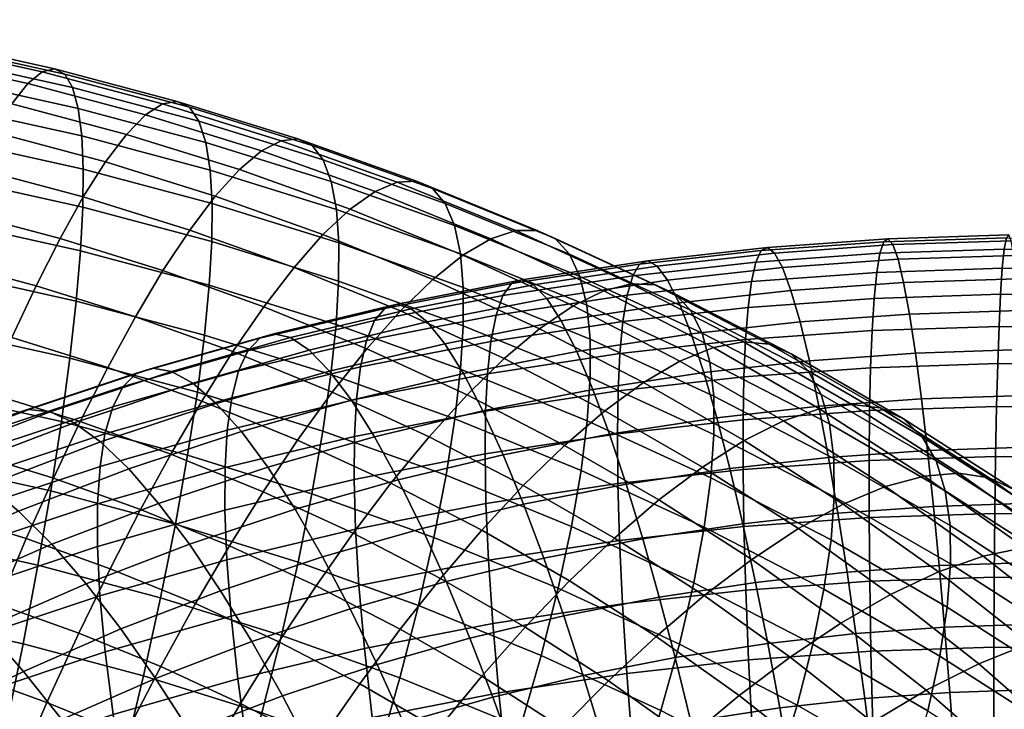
# Model space of a CAD drawing. Extents: x -120 to 2831, y -92 to 75.
# Tile 92 of 643: x 418 to 444, y 40 to 59. Entities that reach past the tile are written whole.
import ezdxf

# ---------------------------------------------------------------- set-up
doc = ezdxf.new("R2010")
doc.units = 0
doc.layers.add('GLASS', color=18, linetype='CONTINUOUS')

msp = doc.modelspace()

# ---------------------------------------------------------------- meshes
at = {"layer": 'GLASS'}
mesh = msp.add_polyface(dxfattribs=at)
corners = [(416.794, 48.762, 60.341), (419.282, 47.989, 59.894), (418.556, 46.462, 58.782), (416.16, 47.207, 59.212), (417.441, 50.253, 61.659), (420.023, 49.45, 61.195), (418.091, 51.649, 63.165), (420.77, 50.816, 62.684), (413.725, 47.854, 59.578), (415.522, 45.553, 58.236), (413.181, 46.175, 58.588), (414.265, 49.434, 60.721), (414.816, 50.95, 62.054), (415.369, 52.373, 63.574), (415.917, 53.671, 65.274), (418.736, 52.922, 64.85), (416.45, 54.818, 67.141), (419.364, 54.044, 66.703), (416.96, 55.785, 69.153), (419.965, 54.986, 68.701), (417.436, 56.551, 71.285), (420.529, 55.729, 70.82), (417.871, 57.097, 73.504), (421.044, 56.254, 73.027), (418.257, 57.414, 75.777), (421.502, 56.551, 75.289), (412.61, 52.985, 63.91), (412.156, 51.541, 62.378), (413.06, 54.306, 65.623), (413.497, 55.473, 67.501), (413.913, 56.461, 69.524), (414.302, 57.246, 71.667), (414.655, 57.811, 73.896), (414.969, 58.144, 76.178), (415.236, 58.242, 78.475), (418.589, 57.498, 78.066), (415.455, 58.109, 80.75), (418.863, 57.353, 80.335), (415.624, 57.757, 82.971), (419.076, 56.991, 82.55), (415.744, 57.201, 85.105), (419.228, 56.428, 84.68), (415.814, 56.464, 87.128), (419.322, 55.686, 86.7), (415.84, 55.571, 89.019), (419.361, 54.789, 88.59), (415.823, 54.546, 90.764), (419.348, 53.764, 90.334), (415.766, 53.373, 92.413), (419.287, 52.592, 91.983), (415.665, 52.015, 94), (419.173, 51.237, 93.572), (415.518, 50.473, 95.497), (419.002, 49.7, 95.072), (415.322, 48.756, 96.873), (418.773, 47.99, 96.452), (415.078, 46.879, 98.097), (418.486, 46.123, 97.682), (412.207, 58.695, 81.059), (412.039, 58.818, 78.778), (412.334, 58.35, 83.283), (412.421, 57.8, 85.42), (412.47, 57.067, 87.445), (412.482, 56.176, 89.338), (412.461, 55.152, 91.084), (412.408, 53.979, 92.731), (412.32, 52.618, 94.318), (412.195, 51.072, 95.813), (412.032, 49.349, 97.185), (411.83, 47.464, 98.406)]
mesh.append_faces([[corners[k] for k in face] for face in [(0, 1, 2, 3), (4, 5, 1, 0), (6, 7, 5, 4), (8, 3, 9, 10), (11, 0, 3, 8), (12, 4, 0, 11), (13, 6, 4, 12), (14, 15, 6, 13), (16, 17, 15, 14), (18, 19, 17, 16), (20, 21, 19, 18), (22, 23, 21, 20), (24, 25, 23, 22), (26, 13, 12, 27), (28, 14, 13, 26), (29, 16, 14, 28), (30, 18, 16, 29), (31, 20, 18, 30), (32, 22, 20, 31), (33, 24, 22, 32), (34, 35, 24, 33), (36, 37, 35, 34), (38, 39, 37, 36), (40, 41, 39, 38), (42, 43, 41, 40), (44, 45, 43, 42), (46, 47, 45, 44), (48, 49, 47, 46), (50, 51, 49, 48), (52, 53, 51, 50), (54, 55, 53, 52), (56, 57, 55, 54), (58, 36, 34, 59), (60, 38, 36, 58), (61, 40, 38, 60), (62, 42, 40, 61), (63, 44, 42, 62), (64, 46, 44, 63), (65, 48, 46, 64), (66, 50, 48, 65), (67, 52, 50, 66), (68, 54, 52, 67), (69, 56, 54, 68)]])
mesh = msp.add_polyface(dxfattribs=at)
corners = [(425.142, 47.49, 60.038), (427.66, 46.33, 59.341), (426.639, 44.983, 58.108), (424.213, 46.101, 58.779), (422.558, 48.543, 60.663), (421.724, 47.115, 59.382), (423.399, 49.876, 62.132), (426.077, 48.784, 61.483), (424.232, 51.086, 63.781), (427.007, 49.955, 63.109), (425.046, 52.145, 65.597), (427.914, 50.976, 64.903), (419.282, 47.989, 59.894), (420.907, 45.621, 58.288), (418.556, 46.462, 58.782), (420.023, 49.45, 61.195), (420.77, 50.816, 62.684), (421.51, 52.06, 64.352), (422.232, 53.152, 66.188), (422.923, 54.067, 68.17), (425.826, 53.028, 67.561), (423.572, 54.783, 70.273), (426.559, 53.714, 69.646), (424.166, 55.283, 72.466), (427.23, 54.187, 71.823), (424.696, 55.559, 74.715), (427.829, 54.438, 74.058), (418.736, 52.922, 64.85), (418.091, 51.649, 63.165), (419.364, 54.044, 66.703), (419.965, 54.986, 68.701), (420.529, 55.729, 70.82), (421.044, 56.254, 73.027), (421.502, 56.551, 75.289), (421.897, 56.619, 77.568), (425.153, 55.606, 76.984), (422.224, 56.46, 79.829), (425.532, 55.431, 79.235), (422.481, 56.086, 82.038), (425.831, 55.044, 81.436), (422.666, 55.514, 84.163), (426.049, 54.462, 83.556), (422.783, 54.766, 86.18), (426.189, 53.707, 85.568), (422.835, 53.866, 88.067), (426.253, 52.803, 87.453), (422.826, 52.839, 89.812), (426.249, 51.775, 89.197), (422.761, 51.669, 91.461), (426.18, 50.606, 90.847), (422.634, 50.317, 93.052), (426.039, 49.258, 92.441), (422.44, 48.786, 94.555), (425.824, 47.734, 93.948), (422.178, 47.085, 95.94), (425.529, 46.044, 95.338), (418.589, 57.498, 78.066), (418.257, 57.414, 75.777), (418.863, 57.353, 80.335), (419.076, 56.991, 82.55), (419.228, 56.428, 84.68), (419.322, 55.686, 86.7), (419.361, 54.789, 88.59), (419.348, 53.764, 90.334), (419.287, 52.592, 91.983), (419.173, 51.237, 93.572), (419.002, 49.7, 95.072), (418.773, 47.99, 96.452), (418.486, 46.123, 97.682), (421.847, 45.229, 97.176)]
mesh.append_faces([[corners[k] for k in face] for face in [(0, 1, 2, 3), (4, 0, 3, 5), (6, 7, 0, 4), (8, 9, 7, 6), (10, 11, 9, 8), (12, 5, 13, 14), (15, 4, 5, 12), (16, 6, 4, 15), (17, 8, 6, 16), (18, 10, 8, 17), (19, 20, 10, 18), (21, 22, 20, 19), (23, 24, 22, 21), (25, 26, 24, 23), (27, 17, 16, 28), (29, 18, 17, 27), (30, 19, 18, 29), (31, 21, 19, 30), (32, 23, 21, 31), (33, 25, 23, 32), (34, 35, 25, 33), (36, 37, 35, 34), (38, 39, 37, 36), (40, 41, 39, 38), (42, 43, 41, 40), (44, 45, 43, 42), (46, 47, 45, 44), (48, 49, 47, 46), (50, 51, 49, 48), (52, 53, 51, 50), (54, 55, 53, 52), (56, 34, 33, 57), (58, 36, 34, 56), (59, 38, 36, 58), (60, 40, 38, 59), (61, 42, 40, 60), (62, 44, 42, 61), (63, 46, 44, 62), (64, 48, 46, 63), (65, 50, 48, 64), (66, 52, 50, 65), (67, 54, 52, 66), (68, 69, 54, 67)]])
mesh = msp.add_polyface(dxfattribs=at)
corners = [(430.106, 45.065, 58.576), (432.475, 43.699, 57.743), (431.278, 42.449, 56.568), (428.996, 43.765, 57.371), (431.226, 46.269, 59.967), (433.683, 44.853, 59.103), (426.639, 44.983, 58.108), (427.909, 42.395, 56.352), (425.639, 43.568, 57.062), (427.66, 46.33, 59.341), (428.689, 47.581, 60.761), (429.711, 48.709, 62.361), (432.339, 47.351, 61.539), (430.71, 49.688, 64.129), (433.426, 48.284, 63.279), (431.668, 50.494, 66.047), (434.47, 49.046, 65.17), (426.077, 48.784, 61.483), (425.142, 47.49, 60.038), (427.007, 49.955, 63.109), (427.914, 50.976, 64.903), (428.785, 51.823, 66.844), (429.602, 52.474, 68.909), (432.569, 51.107, 68.089), (430.353, 52.915, 71.067), (433.396, 51.512, 70.226), (431.023, 53.136, 73.285), (434.136, 51.702, 72.423), (431.604, 53.137, 75.525), (434.778, 51.674, 74.647), (425.826, 53.028, 67.561), (425.046, 52.145, 65.597), (426.559, 53.714, 69.646), (427.23, 54.187, 71.823), (427.829, 54.438, 74.058), (428.348, 54.464, 76.313), (428.779, 54.27, 78.554), (432.088, 52.921, 77.753), (429.12, 53.868, 80.746), (432.471, 52.502, 79.935), (429.37, 53.275, 82.859), (432.753, 51.896, 82.04), (429.531, 52.511, 84.867), (432.937, 51.123, 84.042), (429.609, 51.603, 86.749), (433.028, 50.209, 85.922), (429.609, 50.574, 88.492), (433.032, 49.178, 87.663), (429.535, 49.406, 90.143), (432.954, 48.012, 89.315), (429.382, 48.062, 91.739), (432.788, 46.674, 90.915), (429.144, 46.546, 93.251), (432.528, 45.167, 92.432), (428.818, 44.867, 94.648), (432.169, 43.501, 93.837), (425.153, 55.606, 76.984), (424.696, 55.559, 74.715), (425.532, 55.431, 79.235), (425.831, 55.044, 81.436), (426.049, 54.462, 83.556), (426.189, 53.707, 85.568), (426.253, 52.803, 87.453), (426.249, 51.775, 89.197), (426.18, 50.606, 90.847), (426.039, 49.258, 92.441), (425.824, 47.734, 93.948), (425.529, 46.044, 95.338), (425.156, 44.201, 96.582), (428.402, 43.039, 95.901)]
mesh.append_faces([[corners[k] for k in face] for face in [(0, 1, 2, 3), (4, 5, 1, 0), (6, 3, 7, 8), (9, 0, 3, 6), (10, 4, 0, 9), (11, 12, 4, 10), (13, 14, 12, 11), (15, 16, 14, 13), (17, 10, 9, 18), (19, 11, 10, 17), (20, 13, 11, 19), (21, 15, 13, 20), (22, 23, 15, 21), (24, 25, 23, 22), (26, 27, 25, 24), (28, 29, 27, 26), (30, 21, 20, 31), (32, 22, 21, 30), (33, 24, 22, 32), (34, 26, 24, 33), (35, 28, 26, 34), (36, 37, 28, 35), (38, 39, 37, 36), (40, 41, 39, 38), (42, 43, 41, 40), (44, 45, 43, 42), (46, 47, 45, 44), (48, 49, 47, 46), (50, 51, 49, 48), (52, 53, 51, 50), (54, 55, 53, 52), (56, 35, 34, 57), (58, 36, 35, 56), (59, 38, 36, 58), (60, 40, 38, 59), (61, 42, 40, 60), (62, 44, 42, 61), (63, 46, 44, 62), (64, 48, 46, 63), (65, 50, 48, 64), (66, 52, 50, 65), (67, 54, 52, 66), (68, 69, 54, 67)]])
mesh = msp.add_polyface(dxfattribs=at)
corners = [(438.646, 45.106, 61.335), (441.132, 43.336, 60.243), (439.793, 42.564, 58.602), (437.388, 44.277, 59.658), (439.855, 45.767, 63.165), (442.419, 43.941, 62.038), (433.683, 44.853, 59.103), (436.102, 43.301, 58.151), (434.808, 42.203, 56.825), (432.475, 43.699, 57.743), (434.883, 45.884, 60.644), (436.057, 46.767, 62.354), (437.183, 47.481, 64.216), (438.243, 48.007, 66.205), (440.991, 46.244, 65.124), (439.217, 48.332, 68.293), (442.037, 46.523, 67.183), (440.09, 48.449, 70.447), (442.974, 46.599, 69.312), (432.339, 47.351, 61.539), (431.226, 46.269, 59.967), (433.426, 48.284, 63.279), (434.47, 49.046, 65.17), (435.452, 49.617, 67.187), (436.354, 49.983, 69.3), (437.161, 50.138, 71.477), (437.861, 50.08, 73.682), (440.847, 48.358, 72.632), (438.447, 49.815, 75.88), (441.481, 48.066, 74.813), (438.912, 49.356, 78.038), (441.985, 47.584, 76.957), (439.257, 48.719, 80.124), (442.36, 46.93, 79.033), (439.484, 47.926, 82.114), (442.607, 46.124, 81.016), (432.569, 51.107, 68.089), (431.668, 50.494, 66.047), (433.396, 51.512, 70.226), (434.136, 51.702, 72.423), (434.778, 51.674, 74.647), (435.313, 51.435, 76.861), (435.738, 50.997, 79.031), (436.052, 50.376, 81.127), (436.258, 49.593, 83.124), (436.361, 48.673, 85), (439.599, 46.999, 83.986), (436.369, 47.641, 86.74), (439.611, 45.965, 85.725), (436.287, 46.476, 88.393), (439.525, 44.802, 87.38), (436.108, 45.144, 89.996), (439.334, 43.476, 88.987), (435.826, 43.648, 91.52), (439.031, 41.991, 90.517), (432.088, 52.921, 77.753), (431.604, 53.137, 75.525), (432.471, 52.502, 79.935), (432.753, 51.896, 82.04), (432.937, 51.123, 84.042), (433.028, 50.209, 85.922), (433.032, 49.178, 87.663), (432.954, 48.012, 89.315), (432.788, 46.674, 90.915), (432.528, 45.167, 92.432), (432.169, 43.501, 93.837), (435.436, 41.996, 92.933)]
mesh.append_faces([[corners[k] for k in face] for face in [(0, 1, 2, 3), (4, 5, 1, 0), (6, 7, 8, 9), (10, 3, 7, 6), (11, 0, 3, 10), (12, 4, 0, 11), (13, 14, 4, 12), (15, 16, 14, 13), (17, 18, 16, 15), (19, 10, 6, 20), (21, 11, 10, 19), (22, 12, 11, 21), (23, 13, 12, 22), (24, 15, 13, 23), (25, 17, 15, 24), (26, 27, 17, 25), (28, 29, 27, 26), (30, 31, 29, 28), (32, 33, 31, 30), (34, 35, 33, 32), (36, 23, 22, 37), (38, 24, 23, 36), (39, 25, 24, 38), (40, 26, 25, 39), (41, 28, 26, 40), (42, 30, 28, 41), (43, 32, 30, 42), (44, 34, 32, 43), (45, 46, 34, 44), (47, 48, 46, 45), (49, 50, 48, 47), (51, 52, 50, 49), (53, 54, 52, 51), (55, 41, 40, 56), (57, 42, 41, 55), (58, 43, 42, 57), (59, 44, 43, 58), (60, 45, 44, 59), (61, 47, 45, 60), (62, 49, 47, 61), (63, 51, 49, 62), (64, 53, 51, 63), (65, 66, 53, 64)]])
mesh = msp.add_polyface(dxfattribs=at)
corners = [(440.198, 42.28, 42.377), (437.821, 42.016, 42.59), (438.149, 40.277, 43.572), (440.435, 40.531, 43.368), (439.959, 43.931, 41.232), (437.49, 43.657, 41.453), (439.71, 45.522, 39.896), (437.148, 45.238, 40.126), (439.456, 47.023, 38.372), (436.798, 46.727, 38.61), (439.198, 48.402, 36.666), (436.445, 48.096, 36.913), (438.941, 49.629, 34.792), (436.096, 49.313, 35.047), (438.689, 50.677, 32.772), (435.754, 50.351, 33.035), (442.588, 42.451, 42.221), (442.733, 40.696, 43.218), (442.441, 44.11, 41.071), (442.287, 45.707, 39.729), (442.128, 47.214, 38.198), (441.965, 48.6, 36.486), (441.802, 49.834, 34.607), (441.64, 50.889, 32.58), (441.482, 51.739, 30.433), (438.446, 51.521, 30.63), (441.332, 52.366, 28.198), (438.217, 52.143, 28.4), (441.191, 52.76, 25.909), (438.005, 52.531, 26.115), (441.061, 52.914, 23.603), (437.814, 52.681, 23.814), (440.945, 52.833, 21.317), (437.645, 52.596, 21.531), (440.844, 52.527, 19.086), (437.501, 52.287, 19.303), (440.758, 52.011, 16.94), (437.383, 51.769, 17.159), (440.688, 51.309, 14.905), (437.29, 51.065, 15.125), (440.633, 50.443, 13.001), (437.223, 50.199, 13.223), (440.593, 49.442, 11.243), (437.178, 49.197, 11.465), (440.566, 48.286, 9.582), (437.156, 48.041, 9.803), (440.552, 46.94, 7.981), (437.155, 46.696, 8.201), (440.553, 45.406, 6.469), (437.178, 45.163, 6.688), (440.57, 43.69, 5.079), (437.227, 43.45, 5.296), (440.603, 41.806, 3.839), (437.303, 41.57, 4.054), (444.457, 52.469, 28.072), (444.528, 51.839, 30.31), (444.387, 52.865, 25.78), (444.32, 53.021, 23.471), (444.257, 52.942, 21.184), (444.198, 52.637, 18.951), (444.144, 52.123, 16.803), (444.097, 51.421, 14.767), (444.055, 50.556, 12.863), (444.019, 49.554, 11.105), (443.988, 48.399, 9.444), (443.961, 47.053, 7.843), (443.939, 45.517, 6.332), (443.923, 43.8, 4.943), (443.914, 41.915, 3.706)]
mesh.append_faces([[corners[k] for k in face] for face in [(0, 1, 2, 3), (4, 5, 1, 0), (6, 7, 5, 4), (8, 9, 7, 6), (10, 11, 9, 8), (12, 13, 11, 10), (14, 15, 13, 12), (16, 0, 3, 17), (18, 4, 0, 16), (19, 6, 4, 18), (20, 8, 6, 19), (21, 10, 8, 20), (22, 12, 10, 21), (23, 14, 12, 22), (24, 25, 14, 23), (26, 27, 25, 24), (28, 29, 27, 26), (30, 31, 29, 28), (32, 33, 31, 30), (34, 35, 33, 32), (36, 37, 35, 34), (38, 39, 37, 36), (40, 41, 39, 38), (42, 43, 41, 40), (44, 45, 43, 42), (46, 47, 45, 44), (48, 49, 47, 46), (50, 51, 49, 48), (52, 53, 51, 50), (54, 26, 24, 55), (56, 28, 26, 54), (57, 30, 28, 56), (58, 32, 30, 57), (59, 34, 32, 58), (60, 36, 34, 59), (61, 38, 36, 60), (62, 40, 38, 61), (63, 42, 40, 62), (64, 44, 42, 63), (65, 46, 44, 64), (66, 48, 46, 65), (67, 50, 48, 66), (68, 52, 50, 67)]])
mesh = msp.add_polyface(dxfattribs=at)
corners = [(443.828, 19.089, 42.55), (442.348, 18.982, 42.646), (442.424, 17.102, 41.404), (443.861, 17.206, 41.311), (443.778, 21.118, 43.61), (442.245, 21.008, 43.709), (445.313, 19.138, 42.49), (445.304, 17.253, 41.252), (445.316, 21.169, 43.548), (445.31, 23.32, 44.401), (443.71, 23.267, 44.466), (445.298, 25.56, 45.032), (443.627, 25.505, 45.1), (445.278, 27.852, 45.429), (443.528, 27.795, 45.499), (445.251, 30.161, 45.586), (443.416, 30.101, 45.66), (445.218, 32.45, 45.507), (443.292, 32.386, 45.585), (445.179, 34.683, 45.203), (443.16, 34.617, 45.285), (445.136, 36.831, 44.69), (443.021, 36.762, 44.776), (445.089, 38.868, 43.989), (442.877, 38.795, 44.079), (445.039, 40.772, 43.125), (442.733, 40.696, 43.218), (444.987, 42.53, 42.125), (442.588, 42.451, 42.221), (444.932, 44.192, 40.97), (442.441, 44.11, 41.071), (444.872, 45.792, 39.625), (442.287, 45.707, 39.729), (444.809, 47.303, 38.09), (442.128, 47.214, 38.198), (444.741, 48.692, 36.374), (441.965, 48.6, 36.486), (444.672, 49.929, 34.491), (441.802, 49.834, 34.607), (444.6, 50.986, 32.461), (441.64, 50.889, 32.58), (444.528, 51.839, 30.31), (441.482, 51.739, 30.433), (444.296, 16.861, 5.226), (444.241, 18.523, 4.071), (446.642, 18.509, 4.033), (446.604, 16.848, 5.189), (444.198, 52.637, 18.951), (444.257, 52.942, 21.184), (447.572, 52.923, 21.131), (447.556, 52.617, 18.897), (444.097, 51.421, 14.767), (444.144, 52.123, 16.803), (447.535, 52.103, 16.749), (447.51, 51.401, 14.713), (444.019, 49.554, 11.105), (444.055, 50.556, 12.863), (447.481, 50.536, 12.809), (447.449, 49.534, 11.05), (443.961, 47.053, 7.843), (443.988, 48.399, 9.444), (447.414, 48.379, 9.389), (447.374, 47.033, 7.789), (443.923, 43.8, 4.943), (443.939, 45.517, 6.332), (447.33, 45.497, 6.278), (447.281, 43.78, 4.89), (443.912, 39.884, 2.648), (443.914, 41.915, 3.706), (447.229, 41.896, 3.653), (447.174, 39.865, 2.596), (443.929, 35.493, 1.164), (443.917, 37.733, 1.795), (447.117, 37.714, 1.744), (447.058, 35.475, 1.114), (443.976, 30.892, 0.61), (443.949, 33.201, 0.767), (446.999, 33.183, 0.719), (446.94, 30.874, 0.563), (444.048, 26.37, 0.992), (444.009, 28.603, 0.688), (446.883, 28.586, 0.643), (446.828, 26.353, 0.948), (444.139, 22.185, 2.206), (444.091, 24.222, 1.506), (446.776, 24.206, 1.463), (446.727, 22.17, 2.165), (444.241, 18.523, 4.071), (444.189, 20.281, 3.07), (446.682, 20.266, 3.031), (446.642, 18.509, 4.033)]
mesh.append_faces([[corners[k] for k in face] for face in [(0, 1, 2, 3), (4, 5, 1, 0), (6, 0, 3, 7), (8, 4, 0, 6), (9, 10, 4, 8), (11, 12, 10, 9), (13, 14, 12, 11), (15, 16, 14, 13), (17, 18, 16, 15), (19, 20, 18, 17), (21, 22, 20, 19), (23, 24, 22, 21), (25, 26, 24, 23), (27, 28, 26, 25), (29, 30, 28, 27), (31, 32, 30, 29), (33, 34, 32, 31), (35, 36, 34, 33), (37, 38, 36, 35), (39, 40, 38, 37), (41, 42, 40, 39), (43, 44, 45, 46), (47, 48, 49, 50), (51, 52, 53, 54), (55, 56, 57, 58), (56, 51, 54, 57), (52, 47, 50, 53), (59, 60, 61, 62), (63, 64, 65, 66), (64, 59, 62, 65), (67, 68, 69, 70), (71, 72, 73, 74), (72, 67, 70, 73), (68, 63, 66, 69), (75, 76, 77, 78), (79, 80, 81, 82), (80, 75, 78, 81), (83, 84, 85, 86), (87, 88, 89, 90), (88, 83, 86, 89), (84, 79, 82, 85), (76, 71, 74, 77), (60, 55, 58, 61)]])
mesh = msp.add_polyface(dxfattribs=at)
corners = [(431.785, 44.308, 40.818), (429.151, 43.679, 41.266), (429.787, 42.155, 42.552), (432.323, 42.761, 42.12), (434.893, 43.262, 41.753), (432.846, 41.153, 43.232), (435.321, 41.636, 42.879), (434.452, 44.828, 40.438), (434.003, 46.302, 38.933), (431.236, 45.763, 39.328), (433.551, 47.656, 37.247), (430.686, 47.097, 37.656), (433.103, 48.858, 35.393), (430.141, 48.28, 35.815), (432.667, 49.881, 33.391), (429.612, 49.286, 33.827), (432.251, 50.703, 31.268), (429.108, 50.09, 31.716), (437.49, 43.657, 41.453), (437.821, 42.016, 42.59), (437.148, 45.238, 40.126), (436.798, 46.727, 38.61), (436.445, 48.096, 36.913), (436.096, 49.313, 35.047), (435.754, 50.351, 33.035), (435.427, 51.186, 30.901), (435.12, 51.799, 28.678), (431.861, 51.303, 29.054), (434.837, 52.179, 26.399), (431.505, 51.672, 26.784), (434.584, 52.322, 24.103), (431.186, 51.806, 24.496), (434.363, 52.232, 21.826), (430.911, 51.707, 22.225), (434.177, 51.917, 19.601), (430.68, 51.386, 20.005), (434.026, 51.396, 17.46), (430.496, 50.86, 17.868), (433.911, 50.69, 15.428), (430.357, 50.149, 15.839), (433.831, 49.822, 13.527), (430.263, 49.279, 13.939), (433.782, 48.819, 11.769), (430.21, 48.276, 12.182), (433.764, 47.665, 10.107), (430.196, 47.122, 10.52), (433.776, 46.321, 8.504), (430.221, 45.781, 8.915), (433.821, 44.79, 6.989), (430.29, 44.254, 7.397), (433.902, 43.08, 5.594), (430.406, 42.549, 5.998), (438.446, 51.521, 30.63), (438.689, 50.677, 32.772), (438.217, 52.143, 28.4), (438.005, 52.531, 26.115), (437.814, 52.681, 23.814), (437.645, 52.596, 21.531), (437.501, 52.287, 19.303), (437.383, 51.769, 17.159), (437.29, 51.065, 15.125), (437.223, 50.199, 13.223), (437.178, 49.197, 11.465), (437.156, 48.041, 9.803), (437.155, 46.696, 8.201), (437.178, 45.163, 6.688), (437.227, 43.45, 5.296), (437.303, 41.57, 4.054), (434.021, 41.205, 4.348)]
mesh.append_faces([[corners[k] for k in face] for face in [(0, 1, 2, 3), (4, 3, 5, 6), (7, 0, 3, 4), (8, 9, 0, 7), (10, 11, 9, 8), (12, 13, 11, 10), (14, 15, 13, 12), (16, 17, 15, 14), (18, 4, 6, 19), (20, 7, 4, 18), (21, 8, 7, 20), (22, 10, 8, 21), (23, 12, 10, 22), (24, 14, 12, 23), (25, 16, 14, 24), (26, 27, 16, 25), (28, 29, 27, 26), (30, 31, 29, 28), (32, 33, 31, 30), (34, 35, 33, 32), (36, 37, 35, 34), (38, 39, 37, 36), (40, 41, 39, 38), (42, 43, 41, 40), (44, 45, 43, 42), (46, 47, 45, 44), (48, 49, 47, 46), (50, 51, 49, 48), (52, 25, 24, 53), (54, 26, 25, 52), (55, 28, 26, 54), (56, 30, 28, 55), (57, 32, 30, 56), (58, 34, 32, 57), (59, 36, 34, 58), (60, 38, 36, 59), (61, 40, 38, 60), (62, 42, 40, 61), (63, 44, 42, 62), (64, 46, 44, 63), (65, 48, 46, 64), (66, 50, 48, 65), (67, 68, 50, 66)]])
mesh = msp.add_polyface(dxfattribs=at)
corners = [(425.816, 44.347, 40.327), (423.067, 43.434, 40.957), (423.907, 42.062, 42.389), (426.559, 42.942, 41.782), (425.073, 45.631, 38.691), (422.225, 44.685, 39.343), (424.339, 46.764, 36.886), (421.395, 45.787, 37.56), (429.151, 43.679, 41.266), (427.289, 41.446, 43.048), (429.787, 42.155, 42.552), (428.505, 45.111, 39.793), (427.857, 46.422, 38.137), (427.218, 47.582, 36.313), (426.597, 48.565, 34.341), (423.627, 47.722, 34.931), (426.005, 49.349, 32.244), (422.95, 48.481, 32.852), (425.454, 49.914, 30.056), (422.32, 49.024, 30.679), (424.951, 50.252, 27.809), (421.746, 49.341, 28.446), (424.505, 50.357, 25.541), (421.237, 49.429, 26.19), (431.236, 45.763, 39.328), (431.785, 44.308, 40.818), (430.686, 47.097, 37.656), (430.141, 48.28, 35.815), (429.612, 49.286, 33.827), (429.108, 50.09, 31.716), (428.637, 50.675, 29.514), (428.207, 51.029, 27.255), (427.824, 51.15, 24.975), (427.494, 51.041, 22.712), (424.121, 50.235, 23.286), (427.219, 50.711, 20.499), (423.803, 49.895, 21.08), (427.001, 50.178, 18.366), (423.552, 49.354, 18.954), (426.84, 49.463, 16.341), (423.367, 48.634, 16.932), (426.732, 48.591, 14.442), (423.246, 47.758, 15.036), (426.675, 47.587, 12.686), (423.185, 46.753, 13.28), (426.665, 46.434, 11.023), (423.179, 45.601, 11.617), (426.704, 45.095, 9.416), (423.232, 44.266, 10.008), (426.796, 43.572, 7.895), (423.347, 42.748, 8.483), (426.945, 41.874, 6.491), (423.529, 41.058, 7.073), (431.861, 51.303, 29.054), (432.251, 50.703, 31.268), (431.505, 51.672, 26.784), (431.186, 51.806, 24.496), (430.911, 51.707, 22.225), (430.68, 51.386, 20.005), (430.496, 50.86, 17.868), (430.357, 50.149, 15.839), (430.263, 49.279, 13.939), (430.21, 48.276, 12.182), (430.196, 47.122, 10.52), (430.221, 45.781, 8.915), (430.29, 44.254, 7.397), (430.406, 42.549, 5.998)]
mesh.append_faces([[corners[k] for k in face] for face in [(0, 1, 2, 3), (4, 5, 1, 0), (6, 7, 5, 4), (8, 3, 9, 10), (11, 0, 3, 8), (12, 4, 0, 11), (13, 6, 4, 12), (14, 15, 6, 13), (16, 17, 15, 14), (18, 19, 17, 16), (20, 21, 19, 18), (22, 23, 21, 20), (24, 11, 8, 25), (26, 12, 11, 24), (27, 13, 12, 26), (28, 14, 13, 27), (29, 16, 14, 28), (30, 18, 16, 29), (31, 20, 18, 30), (32, 22, 20, 31), (33, 34, 22, 32), (35, 36, 34, 33), (37, 38, 36, 35), (39, 40, 38, 37), (41, 42, 40, 39), (43, 44, 42, 41), (45, 46, 44, 43), (47, 48, 46, 45), (49, 50, 48, 47), (51, 52, 50, 49), (53, 30, 29, 54), (55, 31, 30, 53), (56, 32, 31, 55), (57, 33, 32, 56), (58, 35, 33, 57), (59, 37, 35, 58), (60, 39, 37, 59), (61, 41, 39, 60), (62, 43, 41, 61), (63, 45, 43, 62), (64, 47, 45, 63), (65, 49, 47, 64), (66, 51, 49, 65)]])
mesh = msp.add_polyface(dxfattribs=at)
corners = [(416.722, 42.435, 40.87), (414.08, 41.136, 41.742), (415.202, 40.007, 43.273), (417.753, 41.262, 42.432), (415.706, 43.461, 39.139), (412.975, 42.118, 40.04), (420.377, 42.405, 41.659), (418.783, 39.967, 43.811), (421.313, 41.07, 43.066), (419.439, 43.619, 40.07), (418.515, 44.685, 38.311), (417.621, 45.578, 36.402), (414.723, 44.315, 37.255), (416.77, 46.275, 34.365), (413.789, 44.976, 35.243), (423.907, 42.062, 42.389), (422.236, 39.642, 44.285), (424.734, 40.598, 43.633), (423.067, 43.434, 40.957), (422.225, 44.685, 39.343), (421.395, 45.787, 37.56), (420.591, 46.714, 35.626), (419.827, 47.444, 33.567), (419.115, 47.96, 31.413), (415.979, 46.761, 32.231), (418.468, 48.253, 29.197), (415.261, 47.026, 30.034), (417.895, 48.32, 26.956), (414.626, 47.069, 27.809), (417.405, 48.164, 24.724), (414.082, 46.893, 25.591), (417, 47.798, 22.537), (413.635, 46.51, 23.415), (416.683, 47.237, 20.424), (413.285, 45.937, 21.311), (423.627, 47.722, 34.931), (424.339, 46.764, 36.886), (422.95, 48.481, 32.852), (422.32, 49.024, 30.679), (421.746, 49.341, 28.446), (421.237, 49.429, 26.19), (420.8, 49.292, 23.946), (420.439, 48.94, 21.749), (420.156, 48.39, 19.629), (419.949, 47.663, 17.612), (416.453, 46.503, 18.412), (419.815, 46.784, 15.718), (416.305, 45.619, 16.522), (419.749, 45.777, 13.964), (416.236, 44.611, 14.768), (419.748, 44.626, 12.299), (416.238, 43.462, 13.103), (419.813, 43.294, 10.687), (416.317, 42.134, 11.488), (419.951, 41.784, 9.158), (416.478, 40.631, 9.953), (424.121, 50.235, 23.286), (424.505, 50.357, 25.541), (423.803, 49.895, 21.08), (423.552, 49.354, 18.954), (423.367, 48.634, 16.932), (423.246, 47.758, 15.036), (423.185, 46.753, 13.28), (423.179, 45.601, 11.617), (423.232, 44.266, 10.008), (423.347, 42.748, 8.483), (423.529, 41.058, 7.073), (420.165, 40.102, 7.742)]
mesh.append_faces([[corners[k] for k in face] for face in [(0, 1, 2, 3), (4, 5, 1, 0), (6, 3, 7, 8), (9, 0, 3, 6), (10, 4, 0, 9), (11, 12, 4, 10), (13, 14, 12, 11), (15, 8, 16, 17), (18, 6, 8, 15), (19, 9, 6, 18), (20, 10, 9, 19), (21, 11, 10, 20), (22, 13, 11, 21), (23, 24, 13, 22), (25, 26, 24, 23), (27, 28, 26, 25), (29, 30, 28, 27), (31, 32, 30, 29), (33, 34, 32, 31), (35, 21, 20, 36), (37, 22, 21, 35), (38, 23, 22, 37), (39, 25, 23, 38), (40, 27, 25, 39), (41, 29, 27, 40), (42, 31, 29, 41), (43, 33, 31, 42), (44, 45, 33, 43), (46, 47, 45, 44), (48, 49, 47, 46), (50, 51, 49, 48), (52, 53, 51, 50), (54, 55, 53, 52), (56, 41, 40, 57), (58, 42, 41, 56), (59, 43, 42, 58), (60, 44, 43, 59), (61, 46, 44, 60), (62, 48, 46, 61), (63, 50, 48, 62), (64, 52, 50, 63), (65, 54, 52, 64), (66, 67, 54, 65)]])
mesh = msp.add_polyface(dxfattribs=at)
corners = [(447.199, 39.972, 59.573), (449.402, 37.84, 58.24), (447.903, 37.42, 56.56), (445.767, 39.488, 57.853), (448.548, 40.282, 61.428), (450.815, 38.087, 60.056), (442.091, 40.751, 57.478), (444.276, 38.842, 56.289), (442.753, 38.053, 54.898), (440.643, 39.896, 56.046), (443.508, 41.461, 59.081), (444.869, 42.008, 60.84), (446.151, 42.376, 62.732), (447.33, 42.555, 64.73), (449.789, 40.406, 63.392), (448.387, 42.541, 66.802), (450.903, 40.343, 65.434), (441.132, 43.336, 60.243), (439.793, 42.564, 58.602), (442.419, 43.941, 62.038), (443.63, 44.365, 63.965), (444.744, 44.596, 65.994), (445.742, 44.628, 68.096), (446.61, 44.462, 70.235), (449.307, 42.335, 68.916), (447.336, 44.107, 72.378), (450.077, 41.945, 71.037), (447.916, 43.574, 74.49), (450.692, 41.384, 73.133), (448.348, 42.881, 76.542), (451.151, 40.67, 75.172), (448.636, 42.049, 78.508), (451.457, 39.823, 77.128), (440.991, 46.244, 65.124), (439.855, 45.767, 63.165), (442.037, 46.523, 67.183), (442.974, 46.599, 69.312), (443.787, 46.472, 71.475), (444.468, 46.149, 73.638), (445.011, 45.642, 75.766), (445.415, 44.97, 77.831), (445.683, 44.151, 79.805), (445.822, 43.211, 81.669), (448.786, 41.1, 80.367), (445.842, 42.171, 83.405), (448.809, 40.058, 82.101), (445.749, 41.013, 85.062), (448.712, 38.903, 83.76), (445.534, 39.702, 86.678), (448.486, 37.599, 85.381), (440.847, 48.358, 72.632), (440.09, 48.449, 70.447), (441.481, 48.066, 74.813), (441.985, 47.584, 76.957), (442.36, 46.93, 79.033), (442.607, 46.124, 81.016), (442.735, 45.191, 82.884), (442.751, 44.154, 84.622), (442.661, 42.994, 86.277), (442.458, 41.675, 87.888), (442.134, 40.202, 89.426), (445.189, 38.241, 88.223), (439.599, 46.999, 83.986), (439.484, 47.926, 82.114), (439.611, 45.965, 85.725), (439.525, 44.802, 87.38)]
mesh.append_faces([[corners[k] for k in face] for face in [(0, 1, 2, 3), (4, 5, 1, 0), (6, 7, 8, 9), (10, 3, 7, 6), (11, 0, 3, 10), (12, 4, 0, 11), (13, 14, 4, 12), (15, 16, 14, 13), (17, 10, 6, 18), (19, 11, 10, 17), (20, 12, 11, 19), (21, 13, 12, 20), (22, 15, 13, 21), (23, 24, 15, 22), (25, 26, 24, 23), (27, 28, 26, 25), (29, 30, 28, 27), (31, 32, 30, 29), (33, 20, 19, 34), (35, 21, 20, 33), (36, 22, 21, 35), (37, 23, 22, 36), (38, 25, 23, 37), (39, 27, 25, 38), (40, 29, 27, 39), (41, 31, 29, 40), (42, 43, 31, 41), (44, 45, 43, 42), (46, 47, 45, 44), (48, 49, 47, 46), (50, 37, 36, 51), (52, 38, 37, 50), (53, 39, 38, 52), (54, 40, 39, 53), (55, 41, 40, 54), (56, 42, 41, 55), (57, 44, 42, 56), (58, 46, 44, 57), (59, 48, 46, 58), (60, 61, 48, 59), (62, 56, 55, 63), (64, 57, 56, 62), (65, 58, 57, 64)]])
mesh = msp.add_polyface(dxfattribs=at)
corners = [(425.698, 39.317, 54.758), (427.724, 38.148, 54.046), (426.499, 36.459, 53.513), (424.56, 37.577, 54.195), (422.558, 38.612, 54.821), (423.422, 35.722, 53.817), (421.51, 36.71, 54.415), (423.605, 40.398, 55.413), (424.637, 42.054, 56.169), (426.819, 40.926, 55.486), (425.639, 43.568, 57.062), (427.909, 42.395, 56.352), (420.498, 39.561, 55.391), (419.543, 37.617, 54.959), (421.452, 41.391, 56.009), (422.391, 43.089, 56.79), (423.303, 44.645, 57.708), (424.213, 46.101, 58.779), (426.639, 44.983, 58.108), (417.524, 38.439, 55.448), (418.601, 35.581, 54.733), (416.676, 36.365, 55.199), (418.384, 40.422, 55.903), (419.242, 42.291, 56.544), (420.087, 44.028, 57.348), (420.907, 45.621, 58.288), (421.724, 47.115, 59.382), (415.544, 39.148, 55.863), (414.788, 37.041, 55.595), (416.31, 41.164, 56.338), (417.074, 43.067, 56.999), (417.826, 44.837, 57.822), (418.556, 46.462, 58.782), (424.178, 40.147, 98.521), (427.312, 39.026, 97.863), (427.899, 41.083, 96.98), (424.704, 42.226, 97.651), (423.586, 37.993, 99.173), (426.65, 36.897, 98.53), (413.526, 39.775, 56.226), (412.863, 37.639, 55.941), (414.196, 41.821, 56.717), (414.865, 43.754, 57.396), (415.522, 45.553, 58.236), (416.16, 47.207, 59.212), (421.847, 45.229, 97.176), (425.156, 44.201, 96.582), (425.529, 46.044, 95.338), (422.178, 47.085, 95.94), (421.448, 43.238, 98.235), (420.985, 41.14, 99.094), (420.463, 38.964, 99.733), (419.891, 36.746, 100.141), (422.935, 35.8, 99.595), (413.181, 46.175, 58.588), (412.62, 44.35, 57.733), (418.14, 44.118, 98.733), (418.486, 46.123, 97.682), (417.74, 42.002, 99.582), (417.291, 39.807, 100.21), (416.799, 37.568, 100.606), (414.787, 44.862, 99.142), (415.078, 46.879, 98.097), (414.451, 42.732, 99.983), (414.075, 40.521, 100.602), (413.665, 38.263, 100.988), (413.226, 35.996, 101.136), (416.273, 35.319, 100.765)]
mesh.append_faces([[corners[k] for k in face] for face in [(0, 1, 2, 3), (4, 3, 5, 6), (7, 0, 3, 4), (8, 9, 0, 7), (10, 11, 9, 8), (12, 4, 6, 13), (14, 7, 4, 12), (15, 8, 7, 14), (16, 10, 8, 15), (17, 18, 10, 16), (19, 13, 20, 21), (22, 12, 13, 19), (23, 14, 12, 22), (24, 15, 14, 23), (25, 16, 15, 24), (26, 17, 16, 25), (27, 19, 21, 28), (29, 22, 19, 27), (30, 23, 22, 29), (31, 24, 23, 30), (32, 25, 24, 31), (33, 34, 35, 36), (37, 38, 34, 33), (39, 27, 28, 40), (41, 29, 27, 39), (42, 30, 29, 41), (43, 31, 30, 42), (44, 32, 31, 43), (45, 46, 47, 48), (49, 36, 46, 45), (50, 33, 36, 49), (51, 37, 33, 50), (52, 53, 37, 51), (54, 43, 42, 55), (56, 49, 45, 57), (58, 50, 49, 56), (59, 51, 50, 58), (60, 52, 51, 59), (61, 56, 57, 62), (63, 58, 56, 61), (64, 59, 58, 63), (65, 60, 59, 64), (66, 67, 60, 65)]])
mesh = msp.add_polyface(dxfattribs=at)
corners = [(436.333, 36.694, 52.844), (438.22, 35.045, 51.818), (436.733, 33.86, 51.126), (434.918, 35.445, 52.113), (437.744, 37.845, 53.728), (439.704, 36.132, 52.662), (439.187, 38.92, 54.795), (441.221, 37.142, 53.688), (440.643, 39.896, 56.046), (442.753, 38.053, 54.898), (433.01, 36.951, 53.047), (433.465, 34.061, 51.524), (431.635, 35.504, 52.419), (434.348, 38.26, 53.815), (435.682, 39.471, 54.736), (437.047, 40.608, 55.841), (438.424, 41.647, 57.131), (439.793, 42.564, 58.602), (442.091, 40.751, 57.478), (429.719, 36.868, 53.261), (430.24, 33.93, 51.957), (428.407, 35.234, 52.762), (431.013, 38.373, 53.924), (432.27, 39.74, 54.727), (433.525, 41.007, 55.684), (434.808, 42.203, 56.825), (436.102, 43.301, 58.151), (437.388, 44.277, 59.658), (427.724, 38.148, 54.046), (426.499, 36.459, 53.513), (428.932, 39.708, 54.743), (430.107, 41.128, 55.579), (431.278, 42.449, 56.568), (432.475, 43.699, 57.743), (426.819, 40.926, 55.486), (425.698, 39.317, 54.758), (427.909, 42.395, 56.352), (428.996, 43.765, 57.371), (439.334, 43.476, 88.987), (442.458, 41.675, 87.888), (442.661, 42.994, 86.277), (439.525, 44.802, 87.38), (439.031, 41.991, 90.517), (442.134, 40.202, 89.426), (438.61, 40.355, 91.94), (441.683, 38.583, 90.86), (438.07, 38.585, 93.227), (441.104, 36.835, 92.16), (437.412, 36.7, 94.349), (440.398, 34.978, 93.299), (435.436, 41.996, 92.933), (435.826, 43.648, 91.52), (434.936, 40.205, 94.208), (434.329, 38.294, 95.314), (433.619, 36.29, 96.229), (436.644, 34.726, 95.282), (431.711, 41.691, 95.1), (432.169, 43.501, 93.837), (431.155, 39.756, 96.192), (430.506, 37.724, 97.09), (429.772, 35.625, 97.774), (432.816, 34.222, 96.932), (428.402, 43.039, 95.901), (428.818, 44.867, 94.648), (427.899, 41.083, 96.98), (427.312, 39.026, 97.863), (426.65, 36.897, 98.53), (424.704, 42.226, 97.651), (425.156, 44.201, 96.582)]
mesh.append_faces([[corners[k] for k in face] for face in [(0, 1, 2, 3), (4, 5, 1, 0), (6, 7, 5, 4), (8, 9, 7, 6), (10, 3, 11, 12), (13, 0, 3, 10), (14, 4, 0, 13), (15, 6, 4, 14), (16, 8, 6, 15), (17, 18, 8, 16), (19, 12, 20, 21), (22, 10, 12, 19), (23, 13, 10, 22), (24, 14, 13, 23), (25, 15, 14, 24), (26, 16, 15, 25), (27, 17, 16, 26), (28, 19, 21, 29), (30, 22, 19, 28), (31, 23, 22, 30), (32, 24, 23, 31), (33, 25, 24, 32), (34, 30, 28, 35), (36, 31, 30, 34), (37, 32, 31, 36), (38, 39, 40, 41), (42, 43, 39, 38), (44, 45, 43, 42), (46, 47, 45, 44), (48, 49, 47, 46), (50, 44, 42, 51), (52, 46, 44, 50), (53, 48, 46, 52), (54, 55, 48, 53), (56, 52, 50, 57), (58, 53, 52, 56), (59, 54, 53, 58), (60, 61, 54, 59), (62, 56, 57, 63), (64, 58, 56, 62), (65, 59, 58, 64), (66, 60, 59, 65), (67, 64, 62, 68)]])
mesh = msp.add_polyface(dxfattribs=at)
corners = [(424.026, 36.56, 46.195), (421.769, 35.576, 46.859), (422.774, 33.885, 47.57), (424.938, 34.828, 46.933), (427.157, 35.677, 46.354), (425.859, 32.967, 47.506), (427.981, 33.779, 46.952), (426.339, 37.445, 45.591), (425.538, 39.07, 44.689), (423.132, 38.149, 45.317), (424.734, 40.598, 43.633), (422.236, 39.642, 44.285), (429.425, 36.43, 45.834), (430.151, 34.499, 46.455), (428.704, 38.23, 45.049), (427.998, 39.886, 44.126), (427.289, 41.446, 43.048), (426.559, 42.942, 41.782), (423.907, 42.062, 42.389), (432.272, 35.102, 46.033), (430.871, 32.457, 46.889), (432.896, 33.032, 46.486), (431.642, 37.06, 45.393), (431.017, 38.887, 44.59), (430.403, 40.57, 43.648), (429.787, 42.155, 42.552), (424.926, 32.938, 3.148), (421.792, 32.048, 3.771), (421.276, 34.209, 4.461), (424.481, 35.12, 3.824), (434.427, 35.616, 45.667), (434.954, 33.523, 46.136), (433.895, 37.598, 45.01), (433.365, 39.448, 44.19), (432.846, 41.153, 43.232), (432.323, 42.761, 42.12), (427.152, 40.014, 5.234), (423.779, 39.208, 5.808), (423.529, 41.058, 7.073), (426.945, 41.874, 6.491), (427.416, 38.013, 4.152), (424.097, 37.22, 4.717), (427.737, 35.897, 3.27), (428.11, 33.699, 2.606), (436.61, 36.042, 45.355), (437.038, 33.93, 45.838), (436.176, 38.043, 44.684), (435.745, 39.912, 43.85), (435.321, 41.636, 42.879), (430.568, 40.68, 4.747), (430.406, 42.549, 5.998), (430.778, 38.668, 3.673), (431.035, 36.54, 2.799), (431.334, 34.327, 2.146), (438.149, 40.277, 43.572), (438.482, 38.393, 44.418), (437.821, 42.016, 42.59), (434.021, 41.205, 4.348), (433.902, 43.08, 5.594), (434.176, 39.185, 3.28), (434.367, 37.047, 2.414), (434.592, 34.823, 1.77), (437.406, 39.544, 2.99), (437.303, 41.57, 4.054), (437.535, 37.399, 2.13), (437.69, 35.167, 1.492), (437.867, 32.882, 1.087), (434.848, 32.547, 1.358)]
mesh.append_faces([[corners[k] for k in face] for face in [(0, 1, 2, 3), (4, 3, 5, 6), (7, 0, 3, 4), (8, 9, 0, 7), (10, 11, 9, 8), (12, 4, 6, 13), (14, 7, 4, 12), (15, 8, 7, 14), (16, 10, 8, 15), (17, 18, 10, 16), (19, 13, 20, 21), (22, 12, 13, 19), (23, 14, 12, 22), (24, 15, 14, 23), (25, 16, 15, 24), (26, 27, 28, 29), (30, 19, 21, 31), (32, 22, 19, 30), (33, 23, 22, 32), (34, 24, 23, 33), (35, 25, 24, 34), (36, 37, 38, 39), (40, 41, 37, 36), (42, 29, 41, 40), (43, 26, 29, 42), (44, 30, 31, 45), (46, 32, 30, 44), (47, 33, 32, 46), (48, 34, 33, 47), (49, 36, 39, 50), (51, 40, 36, 49), (52, 42, 40, 51), (53, 43, 42, 52), (54, 47, 46, 55), (56, 48, 47, 54), (57, 49, 50, 58), (59, 51, 49, 57), (60, 52, 51, 59), (61, 53, 52, 60), (62, 59, 57, 63), (64, 60, 59, 62), (65, 61, 60, 64), (66, 67, 61, 65)]])
mesh = msp.add_polyface(dxfattribs=at)
corners = [(413.302, 30.626, 50.148), (411.38, 29.158, 51.113), (412.812, 27.73, 51.649), (414.655, 29.138, 50.724), (416.583, 30.463, 49.85), (416.021, 27.523, 51.133), (417.865, 28.791, 50.297), (415.312, 32.008, 49.237), (414.07, 33.415, 48.481), (411.979, 31.978, 49.429), (418.59, 31.702, 49.03), (419.785, 29.976, 49.512), (417.405, 33.299, 48.381), (416.247, 34.758, 47.591), (415.085, 36.12, 46.647), (412.824, 34.725, 47.572), (413.891, 37.414, 45.518), (411.544, 35.966, 46.477), (421.776, 31.075, 48.78), (420.973, 28.138, 49.807), (422.874, 29.187, 49.108), (420.671, 32.851, 48.264), (419.575, 34.497, 47.583), (418.503, 36.004, 46.761), (417.429, 37.414, 45.785), (416.324, 38.758, 44.623), (415.202, 40.007, 43.273), (412.679, 38.614, 44.201), (414.08, 41.136, 41.742), (411.468, 39.694, 42.703), (422.774, 33.885, 47.57), (423.788, 32.065, 48.116), (421.769, 35.576, 46.859), (420.785, 37.127, 46.008), (419.798, 38.58, 45.003), (418.783, 39.967, 43.811), (417.753, 41.262, 42.432), (423.132, 38.149, 45.317), (424.026, 36.56, 46.195), (422.236, 39.642, 44.285), (421.313, 41.07, 43.066), (414.791, 31.894, 6.049), (411.663, 30.531, 6.97), (411.029, 32.542, 7.925), (414.218, 33.932, 6.986), (415.452, 29.785, 5.323), (412.394, 28.452, 6.224), (416.725, 38.961, 8.529), (413.36, 37.673, 9.408), (413.08, 39.331, 10.84), (416.478, 40.631, 9.953), (417.062, 37.138, 7.246), (413.74, 35.867, 8.113), (417.487, 35.183, 6.132), (417.998, 33.121, 5.212), (418.587, 30.984, 4.505), (419.248, 28.806, 4.024), (416.191, 27.636, 4.822), (420.165, 40.102, 7.742), (419.951, 41.784, 9.158), (420.458, 38.265, 6.469), (420.829, 36.292, 5.367), (421.276, 34.209, 4.461), (421.792, 32.048, 3.771), (422.371, 29.842, 3.309), (423.779, 39.208, 5.808), (423.529, 41.058, 7.073), (424.097, 37.22, 4.717), (424.481, 35.12, 3.824)]
mesh.append_faces([[corners[k] for k in face] for face in [(0, 1, 2, 3), (4, 3, 5, 6), (7, 0, 3, 4), (8, 9, 0, 7), (10, 4, 6, 11), (12, 7, 4, 10), (13, 8, 7, 12), (14, 15, 8, 13), (16, 17, 15, 14), (18, 11, 19, 20), (21, 10, 11, 18), (22, 12, 10, 21), (23, 13, 12, 22), (24, 14, 13, 23), (25, 16, 14, 24), (26, 27, 16, 25), (28, 29, 27, 26), (30, 21, 18, 31), (32, 22, 21, 30), (33, 23, 22, 32), (34, 24, 23, 33), (35, 25, 24, 34), (36, 26, 25, 35), (37, 33, 32, 38), (39, 34, 33, 37), (40, 35, 34, 39), (41, 42, 43, 44), (45, 46, 42, 41), (47, 48, 49, 50), (51, 52, 48, 47), (53, 44, 52, 51), (54, 41, 44, 53), (55, 45, 41, 54), (56, 57, 45, 55), (58, 47, 50, 59), (60, 51, 47, 58), (61, 53, 51, 60), (62, 54, 53, 61), (63, 55, 54, 62), (64, 56, 55, 63), (65, 60, 58, 66), (67, 61, 60, 65), (68, 62, 61, 67)]])
mesh = msp.add_polyface(dxfattribs=at)
corners = [(438.561, 24.936, 45.558), (436.836, 24.6, 45.804), (437.209, 22.401, 45.14), (438.861, 22.723, 44.904), (438.223, 27.199, 45.979), (436.417, 26.847, 46.236), (440.304, 25.201, 45.356), (440.529, 22.977, 44.712), (440.048, 27.477, 45.768), (439.766, 29.767, 45.942), (437.852, 29.476, 46.163), (439.463, 32.037, 45.881), (437.455, 31.731, 46.113), (439.144, 34.25, 45.595), (437.038, 33.93, 45.838), (438.815, 36.377, 45.1), (436.61, 36.042, 45.355), (438.482, 38.393, 44.418), (436.176, 38.043, 44.684), (441.961, 25.385, 45.208), (442.115, 23.153, 44.569), (441.783, 27.67, 45.612), (441.586, 29.97, 45.779), (441.372, 32.249, 45.71), (441.146, 34.472, 45.415), (440.912, 36.61, 44.912), (440.674, 38.637, 44.222), (440.435, 40.531, 43.368), (438.149, 40.277, 43.572), (443.627, 25.505, 45.1), (443.71, 23.267, 44.466), (443.528, 27.795, 45.499), (443.416, 30.101, 45.66), (443.292, 32.386, 45.585), (443.16, 34.617, 45.285), (443.021, 36.762, 44.776), (442.877, 38.795, 44.079), (442.733, 40.696, 43.218), (440.653, 39.777, 2.78), (437.406, 39.544, 2.99), (437.303, 41.57, 4.054), (440.603, 41.806, 3.839), (440.721, 37.628, 1.924), (437.535, 37.399, 2.13), (440.804, 35.39, 1.29), (437.69, 35.167, 1.492), (440.903, 33.1, 0.89), (437.867, 32.882, 1.087), (441.015, 30.794, 0.729), (438.065, 30.582, 0.921), (441.139, 28.509, 0.804), (438.278, 28.303, 0.99), (441.271, 26.278, 1.105), (438.504, 26.079, 1.284), (441.41, 24.133, 1.614), (438.738, 23.942, 1.787), (443.912, 39.884, 2.648), (443.914, 41.915, 3.706), (443.917, 37.733, 1.795), (443.929, 35.493, 1.164), (443.949, 33.201, 0.767), (443.976, 30.892, 0.61), (444.009, 28.603, 0.688), (444.048, 26.37, 0.992), (444.091, 24.222, 1.506), (444.139, 22.185, 2.206), (441.554, 22.1, 2.311)]
mesh.append_faces([[corners[k] for k in face] for face in [(0, 1, 2, 3), (4, 5, 1, 0), (6, 0, 3, 7), (8, 4, 0, 6), (9, 10, 4, 8), (11, 12, 10, 9), (13, 14, 12, 11), (15, 16, 14, 13), (17, 18, 16, 15), (19, 6, 7, 20), (21, 8, 6, 19), (22, 9, 8, 21), (23, 11, 9, 22), (24, 13, 11, 23), (25, 15, 13, 24), (26, 17, 15, 25), (27, 28, 17, 26), (29, 19, 20, 30), (31, 21, 19, 29), (32, 22, 21, 31), (33, 23, 22, 32), (34, 24, 23, 33), (35, 25, 24, 34), (36, 26, 25, 35), (37, 27, 26, 36), (38, 39, 40, 41), (42, 43, 39, 38), (44, 45, 43, 42), (46, 47, 45, 44), (48, 49, 47, 46), (50, 51, 49, 48), (52, 53, 51, 50), (54, 55, 53, 52), (56, 38, 41, 57), (58, 42, 38, 56), (59, 44, 42, 58), (60, 46, 44, 59), (61, 48, 46, 60), (62, 50, 48, 61), (63, 52, 50, 62), (64, 54, 52, 63), (65, 66, 54, 64)]])

doc.saveas('drawing.dxf')
